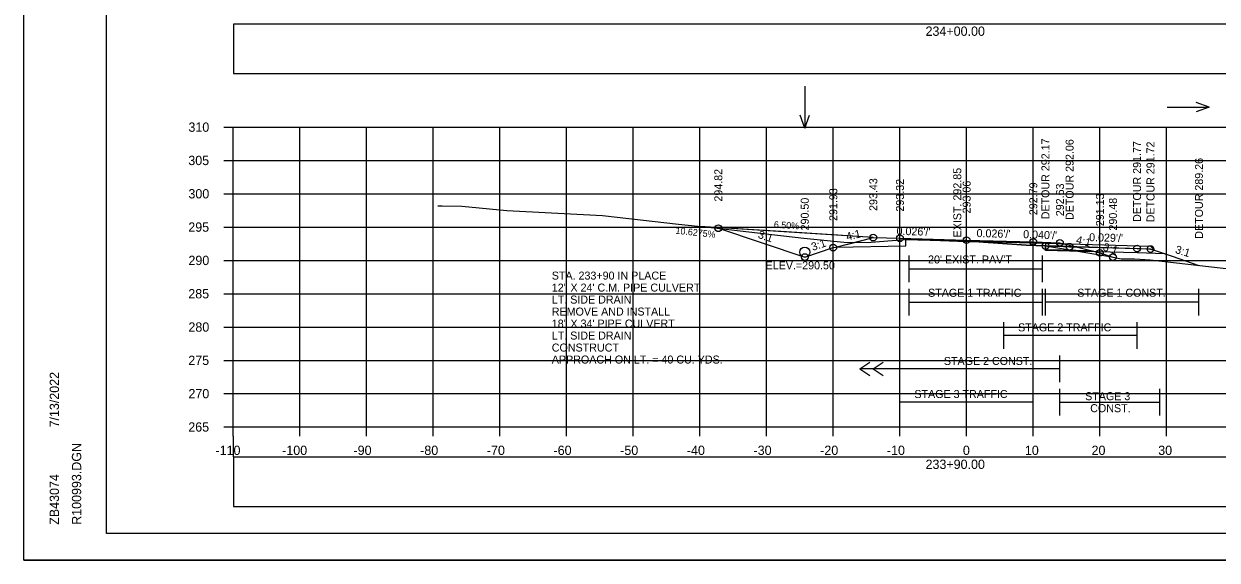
# Model space of a CAD drawing. Extents: x 4667 to 1632277, y -2100 to 724501.
# Drawn here: x 5635.8 to 5814.8, y 1236.3 to 1316.8 of the extents above; entities that cross this region are included whole.
import ezdxf

# ---------------------------------------------------------------- set-up
doc = ezdxf.new("R2010")
doc.units = 0
for name, color, linetype in [('R_Alt Surface', 7, 'Continuous'), ('R_Axis', 7, 'Continuous'), ('R_Axis Annot', 7, 'Continuous'), ('R_Border', 7, 'Continuous'), ('R_Detour', 7, 'Continuous'), ('R_Detour Annot', 7, 'Continuous'), ('R_Drive', 7, 'Continuous'), ('R_Exist Surface', 7, 'Continuous'), ('R_Fin Surface', 7, 'Continuous'), ('R_Fin Surface Annot', 7, 'Continuous'), ('R_Grid', 7, 'Continuous'), ('R_No Plot', 7, 'Continuous'), ('R_Proposed CofA', 7, 'Continuous'), ('R_Temp Easement', 7, 'Continuous'), ('R_Water', 7, 'Continuous'), ('R_Water Annot', 7, 'Continuous'), ('T_Notes', 7, 'Continuous')]:
    doc.layers.add(name, color=color, linetype=linetype)

msp = doc.modelspace()

# ---------------------------------------------------------------- linework, layer by layer
at = {"layer": 'R_Alt Surface'}
msp.add_lwpolyline([(5757.49, 1283.29), (5768.07, 1283.5), (5768.07, 1284.42), (5777.18, 1284.18), (5789, 1283.86), (5789, 1282.95), (5795.79, 1282.77)], dxfattribs=at)
at = {"layer": 'R_Axis'}
for p, q in [((5665.78, 1301.29), (5667.18, 1301.29)), ((5667.18, 1256.29), (5667.18, 1301.29)), ((5665.78, 1296.29), (5667.18, 1296.29)), ((5665.78, 1291.29), (5667.18, 1291.29)), ((5665.78, 1286.29), (5667.18, 1286.29)), ((5665.78, 1281.29), (5667.18, 1281.29)), ((5665.78, 1276.29), (5667.18, 1276.29)), ((5665.78, 1271.29), (5667.18, 1271.29)), ((5665.78, 1266.29), (5667.18, 1266.29)), ((5665.78, 1261.29), (5667.18, 1261.29)), ((5665.78, 1256.29), (5667.18, 1256.29)), ((5667.18, 1256.29), (5947.18, 1256.29)), ((5667.18, 1254.89), (5667.18, 1256.29)), ((5677.18, 1254.89), (5677.18, 1256.29)), ((5687.18, 1254.89), (5687.18, 1256.29)), ((5697.18, 1254.89), (5697.18, 1256.29)), ((5707.18, 1254.89), (5707.18, 1256.29)), ((5717.18, 1254.89), (5717.18, 1256.29)), ((5727.18, 1254.89), (5727.18, 1256.29)), ((5737.18, 1254.89), (5737.18, 1256.29)), ((5747.18, 1254.89), (5747.18, 1256.29)), ((5757.18, 1254.89), (5757.18, 1256.29)), ((5767.18, 1254.89), (5767.18, 1256.29)), ((5777.18, 1254.89), (5777.18, 1256.29)), ((5787.18, 1254.89), (5787.18, 1256.29)), ((5797.18, 1254.89), (5797.18, 1256.29)), ((5807.18, 1254.89), (5807.18, 1256.29))]:
    msp.add_line(p, q, dxfattribs=at)
at = {"layer": 'R_Border'}
for p, q in [((5648.18, 1240.29), (5648.18, 1445.75)), ((5648.18, 1240.29), (5648.18, 1240.29)), ((5964.36, 1240.29), (5648.18, 1240.29))]:
    msp.add_line(p, q, dxfattribs=at)
at = {"layer": 'R_Detour'}
for points in [[(5806.92, 1282.28), (5802.74, 1282.4), (5792.63, 1282.69), (5789, 1282.79), (5789, 1283.46)], [(5789, 1283.46), (5791.72, 1283.38), (5792.63, 1283.35), (5795.45, 1283.27), (5802.74, 1283.06), (5804.48, 1283.01), (5804.76, 1283), (5805.18, 1282.86), (5807.99, 1281.91), (5812.03, 1280.54)]]:
    msp.add_lwpolyline(points, dxfattribs=at)
at = {"layer": 'R_Drive'}
msp.add_line((5763.18, 1284.71), (5737.18, 1286.4), dxfattribs=at)
at = {"layer": 'R_Exist Surface'}
msp.add_lwpolyline([(5697.87, 1289.48), (5698.52, 1289.46), (5701.49, 1289.43), (5708.23, 1288.8), (5722.56, 1288.04), (5733.98, 1286.74), (5739.78, 1286.13), (5747.96, 1285.17), (5752.78, 1284.64), (5758.78, 1284.01), (5762.27, 1284), (5767.85, 1284.41), (5768.07, 1284.46), (5775.84, 1284.17), (5779.01, 1284.08), (5786.13, 1283.6), (5789, 1283.46), (5792.35, 1282.92), (5793.27, 1282.77), (5798.65, 1281.86), (5800.35, 1281.53), (5802.36, 1281.53), (5804.73, 1281.38), (5831.42, 1278.32)], dxfattribs=at)
at = {"layer": 'R_Fin Surface'}
msp.add_lwpolyline([(5739.94, 1286.11), (5752.9, 1281.79), (5757.18, 1283.21), (5757.49, 1283.29), (5763.18, 1284.71), (5767.18, 1284.61), (5777.18, 1284.34), (5787.18, 1284.08), (5791.18, 1283.92), (5795.79, 1282.77), (5797.18, 1282.42), (5799.13, 1281.77)], dxfattribs=at)
at = {"layer": 'R_Grid'}
for p, q in [((5667.18, 1301.29), (5947.18, 1301.29)), ((5667.18, 1256.29), (5667.18, 1301.29)), ((5677.18, 1256.29), (5677.18, 1301.29)), ((5687.18, 1256.29), (5687.18, 1301.29)), ((5697.18, 1256.29), (5697.18, 1301.29)), ((5707.18, 1256.29), (5707.18, 1301.29)), ((5717.18, 1256.29), (5717.18, 1301.29)), ((5727.18, 1256.29), (5727.18, 1301.29)), ((5737.18, 1256.29), (5737.18, 1301.29)), ((5747.18, 1256.29), (5747.18, 1301.29)), ((5757.18, 1256.29), (5757.18, 1301.29)), ((5767.18, 1256.29), (5767.18, 1301.29)), ((5777.18, 1256.29), (5777.18, 1301.29)), ((5787.18, 1256.29), (5787.18, 1301.29)), ((5797.18, 1256.29), (5797.18, 1301.29)), ((5807.18, 1256.29), (5807.18, 1301.29)), ((5667.18, 1296.29), (5947.18, 1296.29)), ((5667.18, 1291.29), (5947.18, 1291.29)), ((5667.18, 1286.29), (5947.18, 1286.29)), ((5667.18, 1281.29), (5947.18, 1281.29)), ((5667.18, 1276.29), (5947.18, 1276.29)), ((5667.18, 1271.29), (5947.18, 1271.29)), ((5667.18, 1266.29), (5947.18, 1266.29)), ((5667.18, 1261.29), (5947.18, 1261.29)), ((5667.18, 1256.29), (5947.18, 1256.29))]:
    msp.add_line(p, q, dxfattribs=at)
at = {"layer": 'R_No Plot'}
for p, q in [((5760.34, 1284), (5763.18, 1284.71)), ((5667.18, 1254.89), (5667.18, 1251.81)), ((5635.78, 1236.31), (5969.12, 1236.31))]:
    msp.add_line(p, q, dxfattribs=at)
for points in [[(5635.78, 1449.64), (5969.12, 1449.64), (5969.12, 1236.3), (5635.78, 1236.3)], [(5882.1, 1445.75), (5901.72, 1445.75), (5901.72, 1435.87), (5917.84, 1435.87), (5941.04, 1435.87), (5941.04, 1411.54), (5964.36, 1411.54), (5964.36, 1240.29), (5648.18, 1240.29), (5648.18, 1445.75)]]:
    msp.add_lwpolyline(points, close=True, dxfattribs=at)
for points in [[(5763.18, 1284.71), (5750.18, 1285.56), (5737.18, 1286.4), (5739.94, 1286.11)], [(5739.94, 1286.11), (5752.9, 1281.79), (5757.18, 1283.21), (5757.49, 1283.29), (5760.34, 1284)]]:
    msp.add_lwpolyline(points, dxfattribs=at)
for centre in [(5739.94, 1286.11), (5763.18, 1284.71), (5767.18, 1284.61), (5757.18, 1283.21), (5777.18, 1284.34), (5787.18, 1284.08), (5789, 1283.46), (5791.18, 1283.92), (5792.63, 1283.35), (5802.74, 1283.06), (5804.76, 1283), (5752.9, 1281.79), (5797.18, 1282.42), (5799.13, 1281.77)]:
    msp.add_circle(centre, 0.5, dxfattribs=at)
at = {"layer": 'R_Proposed CofA'}
for p, q in [((5761.18, 1265.03), (5762.68, 1266.03)), ((5763.18, 1265.03), (5764.68, 1266.03)), ((5761.18, 1265.03), (5762.68, 1264.03)), ((5763.18, 1265.03), (5764.68, 1264.03))]:
    msp.add_line(p, q, dxfattribs=at)
for points in [[(5667.23, 1309.34), (5947.13, 1309.34), (5947.13, 1316.76), (5667.23, 1316.76)], [(5667.23, 1244.34), (5947.13, 1244.34), (5947.13, 1251.76), (5667.23, 1251.76)]]:
    msp.add_lwpolyline(points, close=True, dxfattribs=at)
at = {"layer": 'R_Temp Easement'}
for p, q in [((5768.54, 1278.03), (5768.54, 1282.03)), ((5788.54, 1278.03), (5788.54, 1282.03)), ((5768.54, 1280.03), (5788.54, 1280.03)), ((5768.54, 1273.03), (5768.54, 1277.03)), ((5788.54, 1273.03), (5788.54, 1277.03)), ((5789, 1273.03), (5789, 1277.03)), ((5812.03, 1273.03), (5812.03, 1277.03)), ((5768.54, 1275.03), (5788.54, 1275.03)), ((5812.03, 1275.03), (5789, 1275.03)), ((5782.74, 1268.03), (5782.74, 1272.03)), ((5802.74, 1268.03), (5802.74, 1272.03)), ((5802.74, 1270.03), (5782.74, 1270.03)), ((5791.18, 1263.03), (5791.18, 1267.03)), ((5791.18, 1265.03), (5761.18, 1265.03)), ((5767.18, 1258.03), (5767.18, 1262.03)), ((5787.18, 1258.03), (5787.18, 1262.03)), ((5791.18, 1258.03), (5791.18, 1262.03)), ((5806.17, 1258.03), (5806.17, 1262.03)), ((5787.18, 1260.03), (5767.18, 1260.03)), ((5791.18, 1260.03), (5806.17, 1260.03))]:
    msp.add_line(p, q, dxfattribs=at)
at = {"layer": 'R_Water'}
msp.add_circle((5752.9, 1282.54), 0.75, dxfattribs=at)
at = {"layer": 'R_Water Annot'}
for p, q in [((5752.9, 1307.43), (5752.9, 1301.15)), ((5813.54, 1304.29), (5811.62, 1304.99)), ((5752.9, 1301.15), (5752.2, 1303.07)), ((5752.9, 1301.15), (5753.6, 1303.07)), ((5807.26, 1304.29), (5813.54, 1304.29)), ((5813.54, 1304.29), (5811.62, 1303.59))]:
    msp.add_line(p, q, dxfattribs=at)
at = {"layer": 'T_Notes'}
msp.add_line((5804.76, 1283.45), (5805.43, 1282.78), dxfattribs=at)
for points in [[(5772.02, 1284.31), (5789, 1283.86), (5804.76, 1283.45)], [(5805.43, 1282.78), (5804.76, 1283), (5789, 1283.46), (5786.13, 1283.6), (5779.01, 1284.08), (5775.84, 1284.17), (5772.02, 1284.31)]]:
    msp.add_lwpolyline(points, dxfattribs=at)

# ---------------------------------------------------------------- texts
at = {"layer": 'R_Axis Annot'}
for s, p in [('234+00.00', (5771.02, 1314.99)), ('310', (5660.46, 1300.59)), ('305', (5660.44, 1295.59)), ('300', (5660.46, 1290.59)), ('295', (5660.44, 1285.59)), ('290', (5660.46, 1280.59)), ('285', (5660.44, 1275.59)), ('280', (5660.46, 1270.59)), ('275', (5660.44, 1265.59)), ('270', (5660.46, 1260.59)), ('265', (5660.44, 1255.59)), ('-110', (5664.52, 1252.09)), ('-100', (5674.52, 1252.09)), ('-90', (5685.22, 1252.09)), ('-80', (5695.22, 1252.09)), ('-70', (5705.22, 1252.09)), ('-60', (5715.22, 1252.09)), ('-50', (5725.22, 1252.09)), ('-40', (5735.22, 1252.09)), ('-30', (5745.22, 1252.09)), ('-20', (5755.22, 1252.09)), ('-10', (5765.22, 1252.09)), ('0', (5776.62, 1252.09)), ('10', (5785.92, 1252.09)), ('20', (5795.92, 1252.09)), ('30', (5805.92, 1252.09)), ('233+90.00', (5771.02, 1249.99))]:
    msp.add_text(s, height=1.4, dxfattribs=at).set_placement(p)
at = {"layer": 'R_Border'}
for s, p in [('7/13/2022', (5641.05, 1256.22)), ('R100993.DGN', (5644.38, 1241.61)), ('ZB43074', (5641.05, 1241.61))]:
    msp.add_text(s, height=1.4, rotation=90, dxfattribs=at).set_placement(p)
at = {"layer": 'R_Detour Annot'}
for s, rotation, p in [('DETOUR 289.26', 90, (5812.63, 1284.54)), ("0.029'/'", 358.3606, (5795.54, 1284.18)), ('3:1', 342.997, (5808.37, 1282.42))]:
    msp.add_text(s, height=1.2, rotation=rotation, dxfattribs=at).set_placement(p)
at = {"layer": 'R_Drive'}
msp.add_text('6.50%', height=1, rotation=356.281, dxfattribs=at).set_placement((5748.24, 1286.19))
at = {"layer": 'R_Fin Surface Annot'}
for s, rotation, p in [('DETOUR 292.17', 90, (5789.6, 1287.46)), ('DETOUR 292.06', 90, (5793.23, 1287.35)), ('DETOUR 291.77', 90, (5803.34, 1287.06)), ('DETOUR 291.72', 90, (5805.36, 1287)), ('294.82', 90, (5740.54, 1290.11)), ('293.43', 90, (5763.78, 1288.71)), ('293.32', 90, (5767.78, 1288.61)), ('293.06', 90, (5777.78, 1288.34)), ('292.79', 90, (5787.78, 1288.08)), ('292.63', 90, (5791.78, 1287.92)), ('290.50', 90, (5753.5, 1285.79)), ('291.93', 90, (5757.78, 1287.21)), ('291.13', 90, (5797.78, 1286.42)), ('290.48', 90, (5799.73, 1285.77)), ('3:1', 341.5651, (5745.79, 1284.69)), ('4:1', 14.0362, (5759.26, 1284.25)), ("0.026'/'", 358.4831, (5766.66, 1285.12)), ("0.026'/'", 358.4831, (5778.66, 1284.8)), ("0.040'/'", 357.7094, (5785.64, 1284.64)), ('3:1', 18.4349, (5754.1, 1282.71)), ('4:1', 345.9638, (5793.5, 1283.86)), ('3:1', 341.5651, (5797.52, 1282.83))]:
    msp.add_text(s, height=1.2, rotation=rotation, dxfattribs=at).set_placement(p)
at = {"layer": 'R_No Plot'}
msp.add_text('10.6275%', height=1, rotation=353.9337, dxfattribs=at).set_placement((5733.48, 1285.3))
at = {"layer": 'R_Temp Easement'}
msp.add_text('EXIST. 292.85', height=1.2, rotation=90, dxfattribs=at).set_placement((5776.38, 1284.74))
for s, height, p in [("20' EXIST. PAV'T", 1.2, (5771.4, 1280.83)), ('STAGE 1 TRAFFIC', 1.2, (5771.4, 1275.83)), ('STAGE 1 CONST.', 1.1985, (5793.78, 1275.84)), ('STAGE 2 TRAFFIC', 1.1985, (5784.9, 1270.64)), ('STAGE 2 CONST.', 1.1985, (5773.77, 1265.6)), ('STAGE 3 TRAFFIC', 1.1985, (5769.35, 1260.64)), ('STAGE 3', 1.199, (5794.96, 1260.31)), ('CONST.', 1.199, (5795.72, 1258.51))]:
    msp.add_text(s, height=height, dxfattribs=at).set_placement(p)
at = {"layer": 'R_Water Annot'}
for s, p in [('ELEV.=290.50', (5747.03, 1279.95)), ('STA. 233+90 IN PLACE', (5714.96, 1278.41)), ('12" X 24\' C.M. PIPE CULVERT', (5714.96, 1276.61)), ('LT. SIDE DRAIN', (5714.96, 1274.81)), ('REMOVE AND INSTALL', (5714.96, 1273.01)), ('18" X 34\' PIPE CULVERT', (5714.96, 1271.21)), ('LT. SIDE DRAIN', (5714.96, 1269.41)), ('CONSTRUCT ', (5714.96, 1267.61)), ('APPROACH ON LT. = 40 CU. YDS.', (5714.96, 1265.81))]:
    msp.add_text(s, height=1.2, dxfattribs=at).set_placement(p)

doc.saveas('drawing.dxf')
